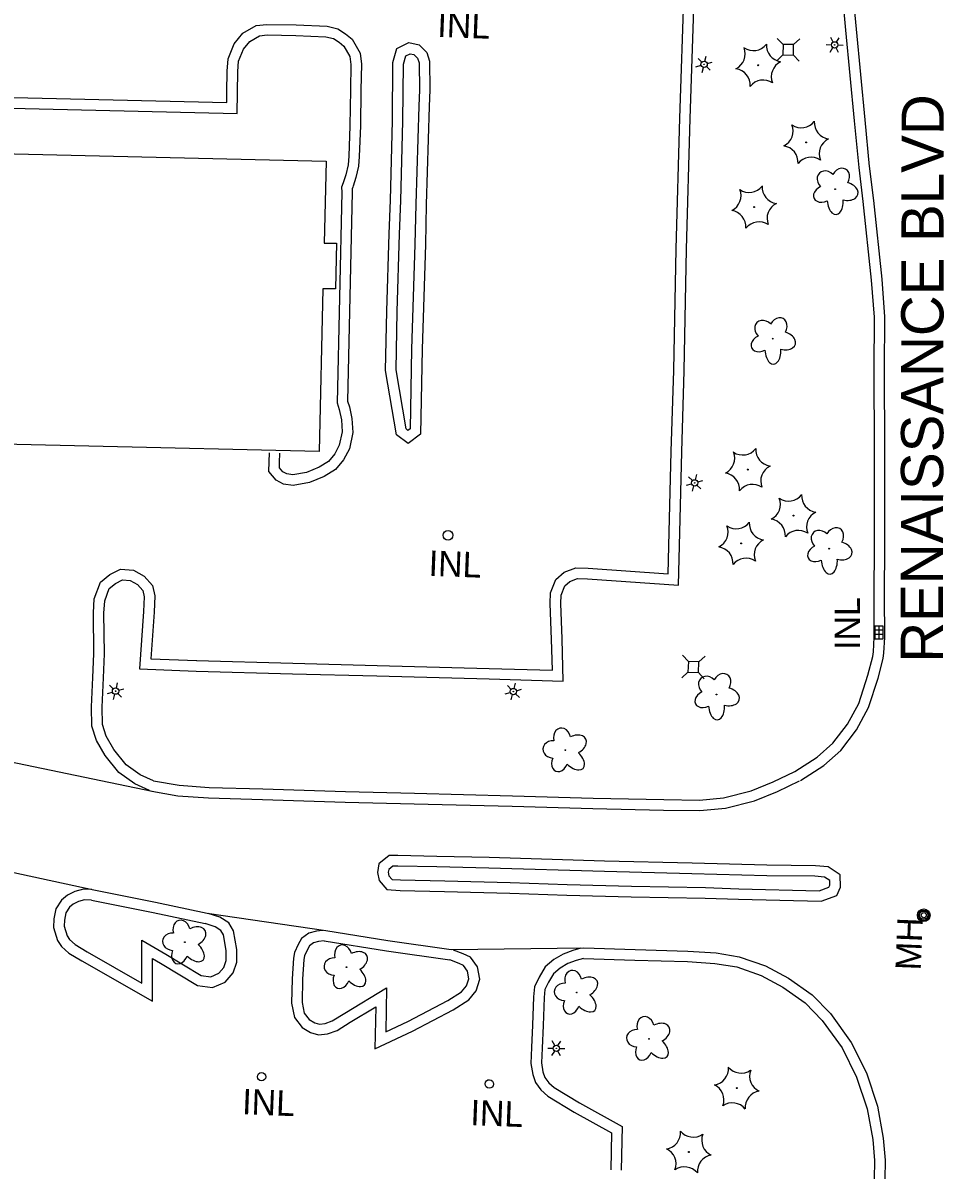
# Model space of a CAD drawing. Extents: x 588843 to 2552415, y 180129 to 269402.
# Drawn here: x 605302.4 to 605520.5, y 182991.9 to 183263.4 of the extents above; entities that cross this region are included whole.
import ezdxf

# ---------------------------------------------------------------- set-up
doc = ezdxf.new("R2010")
doc.units = 0
for name, color, linetype in [('E_BLD', 7, 'Continuous'), ('E_DRN', 7, 'Continuous'), ('E_DRN_Text', 7, 'Continuous'), ('E_DWY', 7, 'Continuous'), ('E_LAND_Vegetation', 7, 'Continuous'), ('E_LTG', 7, 'Continuous'), ('E_RDWY_C_and_G', 7, 'Continuous'), ('E_RDWY_Text', 7, 'Continuous'), ('E_UTL_AG_Bold', 7, 'Continuous'), ('E_UTL_MH', 7, 'Continuous'), ('E_UTL_MH_Text', 7, 'Continuous')]:
    doc.layers.add(name, color=color, linetype=linetype)

# ---------------------------------------------------------------- blocks, each defined once
blk = doc.blocks.new('INLT_56_1')
at = {"layer": 'E_DRN_Text'}
blk.add_text('INL', height=39.37, dxfattribs=at).set_placement((-36.2, -19.7))
blk = doc.blocks.new('INLO_2')
at = {"layer": 'E_DRN'}
for p, q in [((6.6, -13.1), (6.6, 0)), ((13.1, -13.1), (13.1, 0)), ((19.7, -6.6), (0, -6.6))]:
    blk.add_line(p, q, dxfattribs=at)
blk.add_lwpolyline([(0, -13.1), (19.7, -13.1), (19.7, 0), (0, 0)], close=True, dxfattribs=at)
blk = doc.blocks.new('INLT_24_1')
at = {"layer": 'E_DRN_Text'}
blk.add_text('INL', height=39.37, dxfattribs=at).set_placement((-36.2, -19.7))
blk = doc.blocks.new('LPOL_3')
at = {"layer": 'E_LTG'}
for p, q in [((-13.1, 0), (-4.9, 0)), ((-2.5, 4.3), (-6.6, 11.4)), ((2.5, 4.3), (6.6, 11.4)), ((4.9, 0), (13.1, 0)), ((-6.6, -11.4), (-2.5, -4.3)), ((6.6, -11.4), (2.5, -4.3))]:
    blk.add_line(p, q, dxfattribs=at)
for radius in [4.92, 4.92, 4.92, 0.41]:
    blk.add_circle((0, 0), radius, dxfattribs=at)
blk = doc.blocks.new('MHO_2')
at = {"layer": 'E_UTL_MH'}
for centre, radius in [((0.3, -0.4), 9.84), ((0.3, -0.4), 7.98), ((0.2, -0.5), 6.35), ((0.1, -0.5), 3.97)]:
    blk.add_circle(centre, radius, dxfattribs=at)
blk = doc.blocks.new('MHT_2')
at = {"layer": 'E_UTL_MH_Text'}
blk.add_text('MH', height=39.37, dxfattribs=at).set_placement((-32.2, -19.7))
blk = doc.blocks.new('DTRE_3')
at = {"layer": 'E_LAND_Vegetation'}
blk.add_circle((-0.6, 0), 0.601, dxfattribs=at)
for centre, major_axis, ratio in [((-6.1, 17.5), (4.5, -16.3), 0.782863), ((13.3, 9), (-17.3, -9.6), 0.691916), ((-19.3, 0.5), (16.2, -0.4), 0.832022), ((-8.2, -17.2), (5.9, 15.9), 0.716896), ((11.6, -12.2), (-16.4, 15), 0.560249)]:
    blk.add_ellipse(centre, major_axis=major_axis, ratio=ratio, start_param=1.570796, end_param=4.712389, dxfattribs=at)
blk = doc.blocks.new('CTRE_3')
at = {"layer": 'E_LAND_Vegetation'}
blk.add_circle((0, 0), 0.733, dxfattribs=at)
for centre, start, end in [((-39.3, 29.4), 280.2067, 5.9716), ((5.9, 49), 220.2113, 305.9762), ((45.4, 19.3), 160.2113, 245.9762), ((-45.4, -19.3), 340.2113, 65.9762), ((39.5, -29.6), 100.2511, 185.9272), ((-5.9, -49), 40.2113, 125.9762)]:
    blk.add_arc(centre, 25.8, start, end, dxfattribs=at)
blk = doc.blocks.new('PED_2')
at = {"layer": 'E_UTL_AG_Bold'}
for p, q in [((-8.2, 8.2), (-17.5, 17.5)), ((8.2, 8.2), (17.5, 17.5)), ((-8.2, -8.2), (-17.5, -17.5)), ((8.2, -8.2), (17.5, -17.5))]:
    blk.add_line(p, q, dxfattribs=at)
blk.add_lwpolyline([(-8.2, -8.2), (8.2, -8.2), (8.2, 8.2), (-8.2, 8.2)], close=True, dxfattribs=at)

msp = doc.modelspace()

# ---------------------------------------------------------------- linework, layer by layer
at = {"layer": 'E_BLD'}
msp.add_lwpolyline([(605372.5, 183161.97), (605154.3, 183167.02), (605155.9, 183236.1), (605233.95, 183234.3), (605234, 183236.43), (605297.05, 183234.97), (605296.99, 183232.45), (605374.16, 183230.66), (605373.71, 183211.28), (605376.65, 183211.21), (605376.4, 183200.41), (605373.39, 183200.48)], close=True, dxfattribs=at)
at = {"layer": 'E_DRN'}
for centre, radius in [((605403.04, 183142.12), 1.16), ((605358.89, 183014), 0.981)]:
    msp.add_circle(centre, radius, dxfattribs=at)
msp.add_ellipse((605412.83, 183012.3), major_axis=(-0.04, -1), ratio=0.999791, dxfattribs=at)
at = {"layer": 'E_DWY'}
for points in [[(605458.42, 183161.88), (605458.99, 183181.06), (605459.54, 183209.86), (605460.4, 183240.75), (605461.51, 183273.87), (605451.24, 183273.95)], [(605455.92, 183161.96), (605456.49, 183181.12), (605457.04, 183209.92), (605457.9, 183240.83), (605458.93, 183271.39), (605451.22, 183271.45)], [(605350.69, 183246.96), (605350.75, 183251.95), (605350.94, 183254.89), (605352.42, 183258.43), (605354.47, 183260.94), (605357.57, 183262.75), (605360.13, 183263.01), (605367.1, 183262.88), (605374.44, 183262.6), (605376.92, 183261.97), (605378.75, 183260.82), (605380.32, 183259.53), (605382.26, 183256.22), (605382.52, 183253.59), (605382.42, 183247.46), (605382.29, 183238.98), (605382.02, 183231.73), (605381.85, 183229.43), (605381.23, 183226.77), (605380.59, 183224.77)], [(605353.19, 183246.93), (605353.25, 183251.86), (605353.41, 183254.31), (605354.58, 183257.13), (605356.12, 183259), (605358.37, 183260.32), (605360.24, 183260.51), (605367.03, 183260.38), (605374.08, 183260.11), (605375.92, 183259.64), (605377.29, 183258.79), (605378.39, 183257.88), (605379.82, 183255.43), (605380.02, 183253.49), (605379.92, 183247.5), (605379.8, 183239.05), (605379.52, 183231.87), (605379.37, 183229.81), (605378.82, 183227.43), (605378.21, 183225.52)], [(605397.87, 183220.39), (605397.67, 183210.9), (605396.88, 183186.13), (605396.54, 183166.08), (605393.61, 183163.82), (605390.8, 183165.86), (605388.23, 183181.08), (605388.53, 183195.13), (605389.07, 183213.44), (605389.38, 183221.46), (605389.86, 183240.19), (605389.98, 183254.01), (605390.94, 183257.3), (605393.78, 183258.7), (605396.21, 183258.16), (605398.02, 183256.38), (605398.67, 183254.3), (605398.76, 183247.52), (605398.61, 183243.61)], [(605395.38, 183220.44), (605395.17, 183210.97), (605394.38, 183186.19), (605394.06, 183167.33), (605393.56, 183166.94), (605393.09, 183167.28), (605390.74, 183181.27), (605391.03, 183195.07), (605391.57, 183213.36), (605391.88, 183221.38), (605392.36, 183240.15), (605392.47, 183253.64), (605393.03, 183255.54), (605394.09, 183256.07), (605394.97, 183255.87), (605395.82, 183255.04), (605396.18, 183253.9), (605396.26, 183247.55), (605396.11, 183243.7)], [(605158.84, 183249.04), (605350.66, 183244.5), (605350.69, 183246.96)], [(605158.78, 183246.54), (605353.13, 183241.94), (605353.19, 183246.93)], [(605396.11, 183243.7), (605395.38, 183220.44)], [(605398.61, 183243.62), (605397.87, 183220.36)], [(605380.57, 183224.69), (605380.35, 183224.07), (605380.36, 183223.34), (605379.25, 183173.88), (605379.7, 183172.53), (605380.27, 183169.79), (605380.46, 183166.41), (605379.67, 183162.57), (605378.31, 183160.01), (605376.41, 183157.68), (605373.7, 183156.04), (605370.22, 183154.58), (605366.35, 183153.93), (605364.05, 183154.23), (605362.33, 183155.17), (605360.57, 183157.22), (605360.65, 183159.47), (605360.74, 183161.66)], [(605378.21, 183225.52), (605377.84, 183224.47), (605377.86, 183223.34), (605376.75, 183173.5), (605377.28, 183171.88), (605377.79, 183169.47), (605377.95, 183166.6), (605377.29, 183163.42), (605376.21, 183161.4), (605374.75, 183159.59), (605372.56, 183158.28), (605369.52, 183157), (605366.3, 183156.45), (605364.84, 183156.64), (605363.93, 183157.14), (605363.1, 183158.11), (605363.15, 183159.37), (605363.23, 183161.57)], [(605427.56, 183117.5), (605427.23, 183125.96), (605427.33, 183128.5), (605428.6, 183131.68), (605430.55, 183133.36), (605433.31, 183134.43), (605436.19, 183134.32), (605455.17, 183133.03), (605455.43, 183142.85), (605455.92, 183161.95)], [(605430.05, 183117.6), (605429.73, 183125.96), (605429.81, 183127.97), (605430.7, 183130.18), (605431.86, 183131.18), (605433.74, 183131.91), (605436.06, 183131.82), (605457.61, 183130.35), (605457.92, 183142.79), (605458.42, 183161.88)], [(605332.32, 183081.76), (605328.87, 183083.28), (605325.11, 183086), (605321.85, 183089.98), (605319.83, 183093.58), (605318.69, 183096.93), (605318.6, 183101.5), (605318.95, 183108.47), (605319.16, 183114.09), (605319.05, 183123.76), (605319.27, 183127.1), (605320.71, 183131.01), (605322.94, 183132.84), (605325.46, 183134.1), (605328.53, 183133.85), (605331.11, 183132.43), (605333.04, 183130.22), (605333.61, 183127.83), (605333.46, 183123.91), (605332.64, 183112.92), (605343.53, 183112.5)], [(605333.32, 183084.05), (605330.12, 183085.46), (605326.84, 183087.83), (605323.93, 183091.4), (605322.12, 183094.6), (605321.18, 183097.37), (605321.1, 183101.47), (605321.44, 183108.36), (605321.66, 183114.05), (605321.55, 183123.69), (605321.74, 183126.58), (605322.82, 183129.51), (605324.31, 183130.73), (605325.95, 183131.56), (605327.79, 183131.4), (605329.52, 183130.45), (605330.75, 183129.04), (605331.1, 183127.58), (605330.96, 183124.05), (605329.96, 183110.52), (605343.43, 183110)], [(605343.43, 183110), (605366.21, 183109.37), (605386.19, 183108.84), (605412.75, 183108.15), (605430.31, 183107.63), (605430.05, 183117.6)], [(605343.5, 183112.5), (605366.28, 183111.87), (605386.26, 183111.34), (605412.82, 183110.64), (605427.75, 183110.21), (605427.55, 183117.53)], [(605318.72, 183058.3), (605316.7, 183058.36), (605314.65, 183057.85), (605312.91, 183056.94), (605311.48, 183055.79), (605310.2, 183053.73), (605309.71, 183051.34), (605309.63, 183049.32), (605310.53, 183046.26), (605311.48, 183044.8), (605313.27, 183043.27), (605316.34, 183041.39), (605333.06, 183031.87), (605333.04, 183041.96), (605334.95, 183040.86), (605343.7, 183035.58), (605347.24, 183035.09), (605350.23, 183036.4), (605352.18, 183038.57), (605353, 183041.12), (605353.03, 183044.08), (605352.23, 183048.49), (605351.1, 183050.39), (605349.01, 183051.77), (605346.25, 183052.64)], [(605318.64, 183055.8), (605316.97, 183055.85), (605315.55, 183055.5), (605314.29, 183054.84), (605313.38, 183054.11), (605312.56, 183052.79), (605312.2, 183051.04), (605312.15, 183049.63), (605312.82, 183047.32), (605313.38, 183046.47), (605314.74, 183045.3), (605317.61, 183043.55), (605330.55, 183036.18), (605330.53, 183046.28), (605336.22, 183043.01), (605344.55, 183037.99), (605346.89, 183037.66), (605348.74, 183038.47), (605349.97, 183039.84), (605350.5, 183041.52), (605350.53, 183043.87), (605349.85, 183047.6), (605349.25, 183048.62), (605347.93, 183049.49), (605345.5, 183050.25)], [(605373.4, 183048.64), (605371.87, 183048.43), (605370.07, 183047.96), (605368.36, 183046.7), (605367.54, 183045.29), (605366.65, 183043.39), (605366.42, 183042.05), (605366.11, 183037.17), (605366.01, 183031.39), (605366.66, 183028), (605368.51, 183025.62), (605370.5, 183024.48), (605372.34, 183023.92), (605374.53, 183024.12), (605376.75, 183024.97), (605379.88, 183026.91), (605385.91, 183030.53), (605385.7, 183020.64), (605394.6, 183024.82), (605404.27, 183029.87), (605407.95, 183032.19), (605409.68, 183034.3), (605410.55, 183037.05), (605409.99, 183039.98), (605408.36, 183042.27), (605406.64, 183043.11), (605404.34, 183043.98)], [(605373.74, 183046.16), (605372.35, 183045.97), (605371.17, 183045.66), (605370.26, 183044.99), (605369.76, 183044.13), (605369.05, 183042.63), (605368.9, 183041.75), (605368.6, 183037.07), (605368.51, 183031.6), (605369, 183029.06), (605370.18, 183027.54), (605371.5, 183026.79), (605372.6, 183026.45), (605373.96, 183026.58), (605375.63, 183027.22), (605378.58, 183029.04), (605388.5, 183035.01), (605388.28, 183024.62), (605393.49, 183027.06), (605403.02, 183032.04), (605406.27, 183034.09), (605407.44, 183035.51), (605407.98, 183037.2), (605407.64, 183038.97), (605406.69, 183040.3), (605405.65, 183040.81), (605403.46, 183041.64)], [(605434.48, 183044.4), (605432.59, 183043.89), (605430.31, 183043.03), (605428.13, 183041.77), (605426.06, 183040), (605424.6, 183037.54), (605423.54, 183035.31), (605423.29, 183032.93), (605423.04, 183026.22), (605422.83, 183020.88), (605422.69, 183017.12), (605423.09, 183014.51), (605423.77, 183012.66), (605425.02, 183010.88), (605426.66, 183009.43), (605432.92, 183005.65), (605441.77, 183000.74), (605441.58, 182991.97)], [(605435.13, 183041.99), (605433.35, 183041.51), (605431.39, 183040.77), (605429.58, 183039.72), (605428, 183038.37), (605426.81, 183036.36), (605425.98, 183034.63), (605425.79, 183032.75), (605425.54, 183026.12), (605425.33, 183020.78), (605425.2, 183017.26), (605425.52, 183015.14), (605426, 183013.82), (605426.89, 183012.56), (605428.14, 183011.45), (605434.18, 183007.81), (605444.3, 183002.19), (605444.08, 182991.92)]]:
    msp.add_lwpolyline(points, dxfattribs=at)
at = {"layer": 'E_RDWY_C_and_G'}
for points in [[(605502.87, 183229.42), (605501.82, 183240.43), (605499.75, 183261.92), (605497.99, 183281.14), (605496.6, 183294.05), (605494.76, 183305.95), (605492.84, 183314.94), (605491.32, 183319.99), (605488.48, 183326.83), (605485.16, 183333.4), (605481.55, 183339.03)], [(605500.39, 183229.19), (605499.33, 183240.19), (605497.26, 183261.68), (605495.5, 183280.89), (605494.12, 183293.73), (605492.3, 183305.5), (605490.42, 183314.32), (605488.96, 183319.15), (605486.2, 183325.78), (605482.98, 183332.16), (605479.45, 183337.69)], [(605506.5, 183139.86), (605506.52, 183162.53), (605506.44, 183181.22), (605506.52, 183193.8), (605505.83, 183202.72), (605503.87, 183221.36), (605502.87, 183229.49)], [(605504, 183139.87), (605504.02, 183162.53), (605503.94, 183181.22), (605504.02, 183193.71), (605503.34, 183202.49), (605501.38, 183221.08), (605500.39, 183229.19)], [(605485.18, 183086.23), (605490.48, 183089.6), (605494.19, 183092.93), (605497.66, 183097.45), (605500.34, 183102.35), (605502.47, 183109.02), (605503.61, 183113.41), (605503.77, 183114.54), (605503.96, 183118), (605503.93, 183127.83), (605504, 183139.87)], [(605486.53, 183084.12), (605492, 183087.61), (605496.03, 183091.22), (605499.76, 183096.08), (605502.65, 183101.36), (605504.88, 183108.33), (605506.06, 183112.93), (605506.26, 183114.3), (605506.46, 183117.93), (605506.43, 183127.82), (605506.5, 183139.85)], [(605087.95, 183112.56), (605145.12, 183111.27), (605159.82, 183110.82), (605175.88, 183110.37), (605188.41, 183110.06), (605193.35, 183109.87), (605197.2, 183109.45), (605207.46, 183107.6), (605223.04, 183104.34), (605241.98, 183100.48), (605264.23, 183095.88), (605274.82, 183093.66), (605332.94, 183081.58)], [(605333.32, 183084.05), (605339.36, 183082.97), (605346.44, 183082.47), (605359.15, 183082.09), (605378.78, 183081.51), (605395.12, 183081.11), (605418.33, 183080.5), (605437.4, 183079.94), (605454.14, 183079.58), (605462.6, 183079.48), (605468.3, 183080), (605474.84, 183081.63), (605480.03, 183083.76), (605485.18, 183086.23)], [(605332.88, 183081.59), (605339.05, 183080.48), (605346.31, 183079.97), (605359.08, 183079.6), (605378.71, 183079.01), (605395.06, 183078.61), (605418.26, 183078), (605437.33, 183077.44), (605454.1, 183077.08), (605462.7, 183076.98), (605468.72, 183077.53), (605475.62, 183079.25), (605481.05, 183081.47), (605486.26, 183083.98)], [(605400.42, 183066.13), (605391.17, 183066.36), (605389.07, 183066.33), (605386.64, 183064.38), (605386.37, 183062.3), (605386.73, 183060.44), (605388.56, 183058.29), (605391.67, 183058.08), (605402.24, 183057.86), (605417.69, 183057.45), (605431.15, 183057), (605446.45, 183056.6), (605463.93, 183056.24)], [(605289.59, 183064.59), (605319.13, 183058.25), (605333.76, 183055.3), (605346.02, 183052.7)], [(605400.36, 183063.63), (605391.15, 183063.86), (605389.96, 183063.84), (605388.99, 183063.06), (605388.9, 183062.38), (605389.06, 183061.56), (605389.78, 183060.71), (605391.78, 183060.57), (605402.3, 183060.36), (605417.77, 183059.95), (605431.23, 183059.5), (605446.5, 183059.1), (605463.98, 183058.74)], [(605478.56, 183064.07), (605460.84, 183064.5), (605440.12, 183065.04), (605412.76, 183065.84), (605400.42, 183066.13)], [(605463.9, 183056.24), (605471.86, 183056), (605491.38, 183055.51), (605495.14, 183056.91), (605495.97, 183058.89), (605495.91, 183061.8), (605493.06, 183063.66), (605490.03, 183063.94), (605478.53, 183064.07)], [(605478.5, 183061.57), (605460.78, 183062), (605440.06, 183062.54), (605412.7, 183063.34), (605400.36, 183063.63)], [(605463.98, 183058.74), (605471.93, 183058.5), (605490.96, 183058.02), (605493.25, 183058.87), (605493.46, 183059.36), (605493.44, 183060.43), (605492.22, 183061.23), (605489.91, 183061.44), (605478.5, 183061.57)], [(605318.64, 183055.8), (605333.25, 183052.86), (605345.5, 183050.25)], [(605346.02, 183052.7), (605374.14, 183048.63), (605388.82, 183046.25), (605403.82, 183044.11)], [(605373.74, 183046.16), (605388.44, 183043.78), (605403.46, 183041.64)], [(605403.82, 183044.11), (605435.21, 183044.48), (605447.35, 183044.08), (605459.85, 183043.73), (605466.52, 183043.28), (605472.02, 183042.4), (605478.22, 183040.22), (605483.63, 183037.35), (605489.25, 183033.36), (605493.58, 183028.96), (605498.52, 183022.13), (605502.12, 183014.89), (605504.76, 183007.06), (605506.1, 182999.44), (605506.56, 182994.29), (605506.45, 182989.7)], [(605435.13, 183041.99), (605447.27, 183041.58), (605459.73, 183041.23), (605466.23, 183040.79), (605471.41, 183039.97), (605477.22, 183037.93), (605482.32, 183035.22), (605487.63, 183031.45), (605491.67, 183027.34), (605496.37, 183020.83), (605499.8, 183013.93), (605502.33, 183006.44), (605503.62, 182999.12), (605504.06, 182994.21), (605503.95, 182989.76)]]:
    msp.add_lwpolyline(points, dxfattribs=at)

# ---------------------------------------------------------------- block references
at = {"layer": 'E_DRN', "xscale": 0.1524003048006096, "yscale": 0.1524003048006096, "rotation": 90.09838990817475}
msp.add_blockref('INLO_2', (605504.08, 183117.64), dxfattribs=at)
at = {"layer": 'E_DRN_Text', "xscale": 0.1524003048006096}
for name, p, yscale, rotation in [('INLT_56_1', (605406.06, 183262.88), 0.1524003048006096, -2.1991875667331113), ('INLT_56_1', (605404, 183135.35), 0.1524003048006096, -2.1991875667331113), ('INLT_24_1', (605497.6, 183120.51), 0.15240030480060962, 90.09838990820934), ('INLT_56_1', (605359.84, 183007.93), 0.1524003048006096, -2.1991875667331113), ('INLT_56_1', (605413.89, 183005.36), 0.1524003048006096, -2.1991875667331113)]:
    msp.add_blockref(name, p, dxfattribs=dict(at, yscale=yscale, rotation=rotation))
at = {"layer": 'E_LAND_Vegetation', "xscale": 0.1524003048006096}
for name, p, yscale, rotation in [('CTRE_3', (605476.51, 183253.35), 0.15240030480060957, -44.18640007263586), ('CTRE_3', (605487.85, 183235.09), 0.15240030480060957, -44.18640007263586), ('DTRE_3', (605494.77, 183223.96), 0.15240030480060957, -44.18640007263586), ('CTRE_3', (605475.51, 183219.8), 0.15240030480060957, -44.18640007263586), ('DTRE_3', (605479.99, 183188.58), 0.15240030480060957, -44.18640007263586), ('CTRE_3', (605474.01, 183157.67), 0.15240030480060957, -44.18640007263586), ('CTRE_3', (605484.85, 183146.77), 0.15240030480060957, -44.18640007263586), ('CTRE_3', (605472.46, 183140.2), 0.15240030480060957, -44.18640007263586), ('DTRE_3', (605493.36, 183138.9), 0.15240030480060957, -44.18640007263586), ('DTRE_3', (605466.67, 183104.38), 0.15240030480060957, -44.18640007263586), ('DTRE_3', (605430.91, 183091.26), 0.1524003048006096, -2.1991875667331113), ('DTRE_3', (605340.83, 183045.82), 0.15240030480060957, -1.075884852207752), ('DTRE_3', (605379.09, 183039.95), 0.15240030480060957, -1.075884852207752), ('DTRE_3', (605433.61, 183033.93), 0.15240030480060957, -1.075884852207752), ('DTRE_3', (605450.72, 183022.99), 0.15240030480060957, -1.075884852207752), ('CTRE_3', (605471.42, 183011.33), 0.15240030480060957, -1.075884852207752), ('CTRE_3', (605460.07, 182996.19), 0.15240030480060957, -1.075884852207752)]:
    msp.add_blockref(name, p, dxfattribs=dict(at, yscale=yscale, rotation=rotation))
at = {"layer": 'E_LTG', "xscale": 0.1524003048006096}
for p, yscale, rotation in [((605494.6, 183258.17), 0.1524003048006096, -2.1991875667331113), ((605463.69, 183253.55), 0.15240030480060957, -44.18640007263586), ((605461.45, 183154.53), 0.15240030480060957, -44.18640007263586), ((605324.31, 183105.24), 0.15240030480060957, -44.18640007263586), ((605418.52, 183105.15), 0.15240030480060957, -44.18640007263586), ((605428.69, 183020.71), 0.15240030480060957, -1.075884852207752)]:
    msp.add_blockref('LPOL_3', p, dxfattribs=dict(at, yscale=yscale, rotation=rotation))
at = {"layer": 'E_UTL_AG_Bold', "xscale": 0.1524003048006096}
for p, yscale, rotation in [((605483.6, 183257), 0.15240030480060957, -1.075884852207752), ((605461.15, 183110.96), 0.1524003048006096, -2.1991875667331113)]:
    msp.add_blockref('PED_2', p, dxfattribs=dict(at, yscale=yscale, rotation=rotation))
at = {"layer": 'E_UTL_MH', "xscale": 0.1524003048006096, "yscale": 0.15240030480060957, "rotation": -92.26206681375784}
msp.add_blockref('MHO_2', (605515.76, 183052.25), dxfattribs=at)
at = {"layer": 'E_UTL_MH_Text', "xscale": 0.15240030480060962, "yscale": 0.1524003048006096, "rotation": 87.7379331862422}
msp.add_blockref('MHT_2', (605512.16, 183044.12), dxfattribs=at)

# ---------------------------------------------------------------- texts
at = {"layer": 'E_RDWY_Text'}
msp.add_text('RENAISSANCE BLVD', height=10, rotation=89.9048, dxfattribs=at).set_placement((605520.23, 183111.96))
msp.add_text('RENAISSANCE BLVD', height=10, rotation=89.9048, dxfattribs=at).set_placement((605520.23, 183111.96))

doc.saveas('drawing.dxf')
